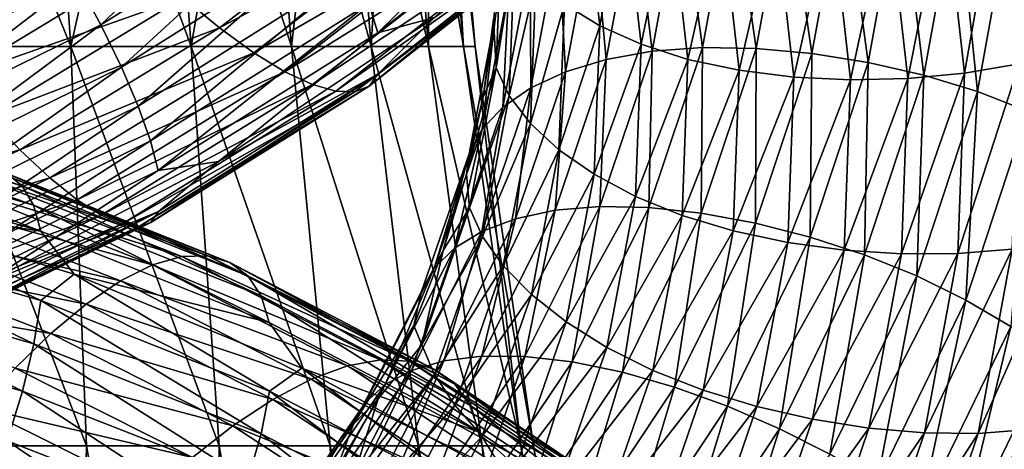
# Model space of a CAD drawing. Header units: metres. Extents: x -44 to 117, y -432 to 89.
# Tile 989 of 1056: x 10.06 to 17.15, y -33.78 to -30.69. Entities that reach past the tile are written whole.
import ezdxf

# ---------------------------------------------------------------- set-up
doc = ezdxf.new("R2010")
doc.units = ezdxf.units.M
doc.layers.add('solid_125568', color=7, linetype='CONTINUOUS')

msp = doc.modelspace()

# ---------------------------------------------------------------- linework, layer by layer
at = {"layer": 'solid_125568'}
for points in [[(9.252204, -27.980171, 348.252197), (9.431687, -30.880465, 348.431702), (10.428396, -30.880465, 347.316376)], [(10.229946, -27.980171, 347.158112), (9.252204, -27.980171, 348.252197), (10.428396, -30.880465, 347.316376)], [(9.252204, -27.980171, 329.747803), (10.229946, -27.980171, 330.841888), (9.431687, -30.880465, 329.568298)], [(10.229946, -27.980171, 330.841888), (10.428396, -30.880465, 330.683624), (9.431687, -30.880465, 329.568298)], [(10.229946, -27.980171, 347.158112), (10.428396, -30.880465, 347.316376), (11.293962, -30.880465, 346.096466)], [(11.079041, -27.980171, 345.961426), (10.229946, -27.980171, 347.158112), (11.293962, -30.880465, 346.096466)], [(10.229946, -27.980171, 330.841888), (11.079041, -27.980171, 332.038574), (10.428396, -30.880465, 330.683624)], [(11.079041, -27.980171, 332.038574), (11.293962, -30.880465, 331.903534), (10.428396, -30.880465, 330.683624)], [(11.079041, -27.980171, 345.961426), (11.293962, -30.880465, 346.096466), (12.017501, -30.880465, 344.787323)], [(11.78881, -27.980171, 344.677185), (11.079041, -27.980171, 345.961426), (12.017501, -30.880465, 344.787323)], [(11.079041, -27.980171, 332.038574), (11.78881, -27.980171, 333.322815), (11.293962, -30.880465, 331.903534)], [(11.78881, -27.980171, 333.322815), (12.017501, -30.880465, 333.212677), (11.293962, -30.880465, 331.903534)], [(11.78881, -27.980171, 344.677185), (12.017501, -30.880465, 344.787323), (12.589912, -30.880465, 343.405396)], [(12.350328, -27.980171, 343.321564), (11.78881, -27.980171, 344.677185), (12.589912, -30.880465, 343.405396)], [(11.78881, -27.980171, 333.322815), (12.350328, -27.980171, 334.678436), (12.017501, -30.880465, 333.212677)], [(12.350328, -27.980171, 334.678436), (12.589912, -30.880465, 334.594604), (12.017501, -30.880465, 333.212677)], [(12.350328, -27.980171, 343.321564), (12.589912, -30.880465, 343.405396), (13.003998, -30.880465, 341.968079)], [(12.756534, -27.980171, 341.911591), (12.350328, -27.980171, 343.321564), (13.003998, -30.880465, 341.968079)], [(12.350328, -27.980171, 334.678436), (12.756534, -27.980171, 336.088409), (12.589912, -30.880465, 334.594604)], [(12.756534, -27.980171, 336.088409), (13.003998, -30.880465, 336.031921), (12.589912, -30.880465, 334.594604)], [(12.756534, -27.980171, 341.911591), (13.003998, -30.880465, 341.968079), (13.254551, -30.880465, 340.493439)], [(13.002319, -27.980171, 340.464996), (12.756534, -27.980171, 341.911591), (13.254551, -30.880465, 340.493439)], [(12.756534, -27.980171, 336.088409), (13.002319, -27.980171, 337.535004), (13.003998, -30.880465, 336.031921)], [(13.002319, -27.980171, 340.464996), (13.254551, -30.880465, 340.493439), (13.33842, -30.880465, 339)], [(13.002319, -27.980171, 340.464996), (13.33842, -30.880465, 339), (13.084592, -27.980171, 339)], [(13.002319, -27.980171, 337.535004), (13.084592, -27.980171, 339), (13.254551, -30.880465, 337.506561)], [(13.002319, -27.980171, 337.535004), (13.254551, -30.880465, 337.506561), (13.003998, -30.880465, 336.031921)], [(13.254551, -30.880465, 337.506561), (13.084592, -27.980171, 339), (13.33842, -30.880465, 339)], [(10.470479, -30.405468, 827.681458), (11.966011, -29.467903, 828.499512), (10.644392, -30.725624, 827.789856)], [(11.966011, -29.467903, 828.499512), (12.164701, -29.771, 828.617371), (10.644392, -30.725624, 827.789856)], [(12.573796, -30.571762, 829.223328), (14.001891, -29.442577, 830.146484), (12.637057, -30.782013, 829.493958)], [(14.001891, -29.442577, 830.146484), (14.072359, -29.64801, 830.422119), (12.637057, -30.782013, 829.493958)], [(17.47209, -29.550735, 860.416382), (17.106386, -29.680304, 860.523254), (17.254726, -31.005602, 859.202515)], [(12.637057, -30.782013, 829.493958), (14.072359, -29.64801, 830.422119), (13.046114, -30.671803, 830.024536)], [(14.236388, -30.731274, 858.638733), (14.11396, -29.669369, 859.777649), (13.981961, -30.575823, 858.390076)], [(14.409268, -29.778278, 860.014099), (14.11396, -29.669369, 859.777649), (14.236388, -30.731274, 858.638733)], [(15.190616, -29.715054, 854.123047), (15.582625, -29.684992, 854.017456), (15.360858, -30.894777, 852.835571)], [(15.360858, -30.894777, 852.835571), (15.582625, -29.684992, 854.017456), (15.76159, -30.930841, 852.75116)], [(15.582625, -29.684992, 854.017456), (15.989151, -29.684156, 853.955566), (15.76159, -30.930841, 852.75116)], [(15.76159, -30.930841, 852.75116), (15.989151, -29.684156, 853.955566), (16.167143, -30.995554, 852.710205)], [(15.989151, -29.684156, 853.955566), (16.40056, -29.71184, 853.937744), (16.167143, -30.995554, 852.710205)], [(17.106386, -29.680304, 860.523254), (16.716658, -29.783073, 860.583618), (16.86162, -31.072937, 859.285461)], [(17.254726, -31.005602, 859.202515), (17.106386, -29.680304, 860.523254), (16.86162, -31.072937, 859.285461)], [(10.05838, -29.740416, 827.61969), (10.274029, -30.074888, 827.623657), (8.690186, -30.848576, 826.88855)], [(11.499308, -30.746525, 832.29248), (12.805578, -29.740517, 833.179688), (11.237171, -30.529043, 832.513428)], [(13.079446, -29.894396, 832.934448), (12.805578, -29.740517, 833.179688), (11.499308, -30.746525, 832.29248)], [(14.822755, -29.77503, 854.271912), (15.190616, -29.715054, 854.123047), (14.974435, -30.888958, 852.962585)], [(14.974435, -30.888958, 852.962585), (15.190616, -29.715054, 854.123047), (15.360858, -30.894777, 852.835571)], [(16.167143, -30.995554, 852.710205), (16.40056, -29.71184, 853.937744), (16.568027, -31.087324, 852.713745)], [(16.40056, -29.71184, 853.937744), (16.807224, -29.767345, 853.964417), (16.568027, -31.087324, 852.713745)], [(10.644392, -30.725624, 827.789856), (12.164701, -29.771, 828.617371), (10.792912, -31.028969, 827.944458)], [(12.164701, -29.771, 828.617371), (12.334388, -30.060104, 828.780396), (10.792912, -31.028969, 827.944458)], [(14.534234, -30.865154, 858.856262), (14.409268, -29.778278, 860.014099), (14.236388, -30.731274, 858.638733)], [(14.742834, -29.857826, 860.215271), (14.409268, -29.778278, 860.014099), (14.534234, -30.865154, 858.856262)], [(14.487846, -29.864847, 854.462585), (14.822755, -29.77503, 854.271912), (14.611814, -30.914965, 853.131348)], [(14.611814, -30.914965, 853.131348), (14.822755, -29.77503, 854.271912), (14.974435, -30.888958, 852.962585)], [(16.716658, -29.783073, 860.583618), (16.312487, -29.858007, 860.598206), (16.453932, -31.111517, 859.323853)], [(16.86162, -31.072937, 859.285461), (16.716658, -29.783073, 860.583618), (16.453932, -31.111517, 859.323853)], [(16.568027, -31.087324, 852.713745), (16.807224, -29.767345, 853.964417), (16.954737, -31.204613, 852.762512)], [(16.807224, -29.767345, 853.964417), (17.199505, -29.850025, 854.03595), (16.954737, -31.204613, 852.762512)], [(11.745266, -30.926115, 832.036011), (13.079446, -29.894396, 832.934448), (11.499308, -30.746525, 832.29248)], [(13.328768, -30.007135, 832.656494), (13.079446, -29.894396, 832.934448), (11.745266, -30.926115, 832.036011)], [(14.191483, -29.981527, 854.689514), (14.487846, -29.864847, 854.462585), (14.281674, -30.973537, 853.339783)], [(14.281674, -30.973537, 853.339783), (14.487846, -29.864847, 854.462585), (14.611814, -30.914965, 853.131348)], [(14.870666, -30.973297, 859.036499), (14.742834, -29.857826, 860.215271), (14.534234, -30.865154, 858.856262)], [(15.109047, -29.905018, 860.375549), (14.742834, -29.857826, 860.215271), (14.870666, -30.973297, 859.036499)], [(15.240036, -31.052237, 859.174133), (15.109047, -29.905018, 860.375549), (14.870666, -30.973297, 859.036499)], [(15.499109, -29.920067, 860.493347), (15.109047, -29.905018, 860.375549), (15.240036, -31.052237, 859.174133)], [(15.903446, -29.904036, 860.567871), (15.499109, -29.920067, 860.493347), (15.633479, -31.101427, 859.268005)], [(16.041332, -31.121101, 859.317993), (15.903446, -29.904036, 860.567871), (15.633479, -31.101427, 859.268005)], [(16.312487, -29.858007, 860.598206), (15.903446, -29.904036, 860.567871), (16.041332, -31.121101, 859.317993)], [(16.453932, -31.111517, 859.323853), (16.312487, -29.858007, 860.598206), (16.041332, -31.121101, 859.317993)], [(16.954737, -31.204613, 852.762512), (17.199505, -29.850025, 854.03595), (17.317772, -31.345877, 852.857422)], [(14.073064, -29.948809, 831.032043), (14.003231, -30.04245, 831.362915), (12.574965, -31.165249, 830.431946)], [(12.637673, -31.079676, 830.100098), (14.073064, -29.948809, 831.032043), (12.574965, -31.165249, 830.431946)], [(12.637673, -31.079676, 830.100098), (13.046114, -30.671803, 830.024536), (14.073064, -29.948809, 831.032043)], [(15.633479, -31.101427, 859.268005), (15.499109, -29.920067, 860.493347), (15.240036, -31.052237, 859.174133)], [(9.353976, -30.809546, 832.051147), (10.690241, -30.005501, 832.834534), (9.116138, -30.491644, 832.15625)], [(10.965318, -30.279949, 832.695251), (10.690241, -30.005501, 832.834534), (9.353976, -30.809546, 832.051147)], [(11.969182, -31.062588, 831.74823), (13.328768, -30.007135, 832.656494), (11.745266, -30.926115, 832.036011)], [(13.549408, -30.078035, 832.352783), (13.328768, -30.007135, 832.656494), (11.969182, -31.062588, 831.74823)], [(14.003231, -30.04245, 831.362915), (13.890263, -30.095396, 831.698364), (12.473499, -31.206245, 830.770386)], [(12.574965, -31.165249, 830.431946), (14.003231, -30.04245, 831.362915), (12.473499, -31.206245, 830.770386)], [(13.488821, -31.03442, 856.432434), (13.52752, -30.021194, 857.521362), (13.471687, -30.686941, 856.287354)], [(13.622696, -30.216681, 857.825073), (13.52752, -30.021194, 857.521362), (13.488821, -31.03442, 856.432434)], [(13.938482, -30.121399, 854.946045), (14.191483, -29.981527, 854.689514), (13.989529, -31.062231, 853.582153)], [(13.989529, -31.062231, 853.582153), (14.191483, -29.981527, 854.689514), (14.281674, -30.973537, 853.339783)], [(8.690186, -30.848576, 826.88855), (10.274029, -30.074888, 827.623657), (8.856423, -31.196095, 826.937683)], [(10.274029, -30.074888, 827.623657), (10.470479, -30.405468, 827.681458), (8.856423, -31.196095, 826.937683)], [(10.792912, -31.028969, 827.944458), (12.334388, -30.060104, 828.780396), (10.9132, -31.309099, 828.140686)], [(12.334388, -30.060104, 828.780396), (12.471829, -30.329075, 828.983948), (10.9132, -31.309099, 828.140686)], [(12.167347, -31.154837, 831.436218), (13.549408, -30.078035, 832.352783), (11.969182, -31.062588, 831.74823)], [(13.73778, -30.107359, 832.030884), (13.549408, -30.078035, 832.352783), (12.167347, -31.154837, 831.436218)], [(12.336539, -31.202749, 831.107727), (13.73778, -30.107359, 832.030884), (12.167347, -31.154837, 831.436218)], [(13.890263, -30.095396, 831.698364), (13.73778, -30.107359, 832.030884), (12.336539, -31.202749, 831.107727)], [(12.473499, -31.206245, 830.770386), (13.890263, -30.095396, 831.698364), (12.336539, -31.202749, 831.107727)], [(13.733664, -30.280787, 855.225647), (13.938482, -30.121399, 854.946045), (13.740128, -31.177834, 853.851563)], [(13.740128, -31.177834, 853.851563), (13.938482, -30.121399, 854.946045), (13.989529, -31.062231, 853.582153)], [(13.583737, -31.236422, 856.72876), (13.622696, -30.216681, 857.825073), (13.488821, -31.03442, 856.432434)], [(13.775787, -30.402925, 858.11676), (13.622696, -30.216681, 857.825073), (13.583737, -31.236422, 856.72876)], [(9.594689, -31.10885, 831.900024), (10.965318, -30.279949, 832.695251), (9.353976, -30.809546, 832.051147)], [(11.237171, -30.529043, 832.513428), (10.965318, -30.279949, 832.695251), (9.594689, -31.10885, 831.900024)], [(10.9132, -31.309099, 828.140686), (12.471829, -30.329075, 828.983948), (11.002424, -31.559612, 828.374146)], [(12.471829, -30.329075, 828.983948), (12.573796, -30.571762, 829.223328), (11.002424, -31.559612, 828.374146)], [(13.538224, -31.317127, 854.141113), (13.733664, -30.280787, 855.225647), (13.740128, -31.177834, 853.851563)], [(13.581845, -30.456017, 855.521667), (13.733664, -30.280787, 855.225647), (13.538224, -31.317127, 854.141113)], [(13.736397, -31.434437, 857.009766), (13.775787, -30.402925, 858.11676), (13.583737, -31.236422, 856.72876)], [(13.981961, -30.575823, 858.390076), (13.775787, -30.402925, 858.11676), (13.736397, -31.434437, 857.009766)], [(8.856423, -31.196095, 826.937683), (10.470479, -30.405468, 827.681458), (9.003592, -31.530968, 827.038086)], [(10.470479, -30.405468, 827.681458), (10.644392, -30.725624, 827.789856), (9.003592, -31.530968, 827.038086)], [(13.38857, -31.476898, 854.444031), (13.581845, -30.456017, 855.521667), (13.538224, -31.317127, 854.141113)], [(13.487845, -30.643414, 855.827576), (13.581845, -30.456017, 855.521667), (13.38857, -31.476898, 854.444031)], [(9.832596, -31.382725, 831.706665), (11.237171, -30.529043, 832.513428), (9.594689, -31.10885, 831.900024)], [(11.499308, -30.746525, 832.29248), (11.237171, -30.529043, 832.513428), (9.832596, -31.382725, 831.706665)], [(11.002424, -31.559612, 828.374146), (12.573796, -30.571762, 829.223328), (11.057757, -31.774097, 828.64032)], [(12.573796, -30.571762, 829.223328), (12.637057, -30.782013, 829.493958), (11.057757, -31.774097, 828.64032)], [(13.941978, -31.623955, 857.269409), (13.981961, -30.575823, 858.390076), (13.736397, -31.434437, 857.009766)], [(14.236388, -30.731274, 858.638733), (13.981961, -30.575823, 858.390076), (13.941978, -31.623955, 857.269409)], [(12.637057, -30.782013, 829.493958), (13.046114, -30.671803, 830.024536), (11.491184, -31.707508, 829.144043)], [(12.637673, -31.079676, 830.100098), (11.491184, -31.707508, 829.144043), (13.046114, -30.671803, 830.024536)], [(13.295916, -31.653933, 854.753418), (13.487845, -30.643414, 855.827576), (13.38857, -31.476898, 854.444031)], [(13.397031, -31.244362, 855.69165), (13.487845, -30.643414, 855.827576), (13.295916, -31.653933, 854.753418)], [(13.397031, -31.244362, 855.69165), (13.471687, -30.686941, 856.287354), (13.487845, -30.643414, 855.827576)], [(13.488821, -31.03442, 856.432434), (13.471687, -30.686941, 856.287354), (13.397031, -31.244362, 855.69165)], [(9.003592, -31.530968, 827.038086), (10.644392, -30.725624, 827.789856), (9.129266, -31.846581, 827.185486)], [(10.644392, -30.725624, 827.789856), (10.792912, -31.028969, 827.944458), (9.129266, -31.846581, 827.185486)], [(10.062001, -31.624332, 831.474854), (11.499308, -30.746525, 832.29248), (9.832596, -31.382725, 831.706665)], [(11.745266, -30.926115, 832.036011), (11.499308, -30.746525, 832.29248), (10.062001, -31.624332, 831.474854)], [(14.195662, -31.80047, 857.501587), (14.236388, -30.731274, 858.638733), (13.941978, -31.623955, 857.269409)], [(14.534234, -30.865154, 858.856262), (14.236388, -30.731274, 858.638733), (14.195662, -31.80047, 857.501587)], [(11.057757, -31.774097, 828.64032), (12.637057, -30.782013, 829.493958), (11.491184, -31.707508, 829.144043)], [(9.431687, -30.880465, 348.431702), (9.442419, -33.755337, 349.008392), (10.540475, -33.755337, 347.844513)], [(10.428396, -30.880465, 347.316376), (9.431687, -30.880465, 348.431702), (10.540475, -33.755337, 347.844513)], [(10.540475, -33.755337, 330.155487), (9.431687, -30.880465, 329.568298), (10.428396, -30.880465, 330.683624)], [(10.540475, -33.755337, 330.155487), (9.442419, -33.755337, 328.991608), (9.431687, -30.880465, 329.568298)], [(10.428396, -30.880465, 347.316376), (10.540475, -33.755337, 347.844513), (11.495989, -33.755337, 346.561035)], [(11.293962, -30.880465, 346.096466), (10.428396, -30.880465, 347.316376), (11.495989, -33.755337, 346.561035)], [(11.495989, -33.755337, 331.438965), (10.428396, -30.880465, 330.683624), (11.293962, -30.880465, 331.903534)], [(11.495989, -33.755337, 331.438965), (10.540475, -33.755337, 330.155487), (10.428396, -30.880465, 330.683624)], [(11.293962, -30.880465, 346.096466), (11.495989, -33.755337, 346.561035), (12.296039, -33.755337, 345.175293)], [(12.017501, -30.880465, 344.787323), (11.293962, -30.880465, 346.096466), (12.296039, -33.755337, 345.175293)], [(12.296039, -33.755337, 332.824707), (11.293962, -30.880465, 331.903534), (12.017501, -30.880465, 333.212677)], [(12.296039, -33.755337, 332.824707), (11.495989, -33.755337, 331.438965), (11.293962, -30.880465, 331.903534)], [(12.017501, -30.880465, 344.787323), (12.296039, -33.755337, 345.175293), (12.929806, -33.755337, 343.706055)], [(12.589912, -30.880465, 343.405396), (12.017501, -30.880465, 344.787323), (12.929806, -33.755337, 343.706055)], [(12.929806, -33.755337, 334.293945), (12.017501, -30.880465, 333.212677), (12.589912, -30.880465, 334.594604)], [(12.929806, -33.755337, 334.293945), (12.296039, -33.755337, 332.824707), (12.017501, -30.880465, 333.212677)], [(12.589912, -30.880465, 343.405396), (12.929806, -33.755337, 343.706055), (13.388721, -33.755337, 342.173187)], [(13.003998, -30.880465, 341.968079), (12.589912, -30.880465, 343.405396), (13.388721, -33.755337, 342.173187)], [(13.388721, -33.755337, 335.826813), (12.589912, -30.880465, 334.594604), (13.003998, -30.880465, 336.031921)], [(13.388721, -33.755337, 335.826813), (12.929806, -33.755337, 334.293945), (12.589912, -30.880465, 334.594604)], [(13.003998, -30.880465, 341.968079), (13.388721, -33.755337, 342.173187), (13.666574, -33.755337, 340.597382)], [(13.254551, -30.880465, 340.493439), (13.003998, -30.880465, 341.968079), (13.666574, -33.755337, 340.597382)], [(13.666574, -33.755337, 337.402618), (13.003998, -30.880465, 336.031921), (13.254551, -30.880465, 337.506561)], [(13.666574, -33.755337, 337.402618), (13.388721, -33.755337, 335.826813), (13.003998, -30.880465, 336.031921)], [(13.254551, -30.880465, 340.493439), (13.666574, -33.755337, 340.597382), (13.759612, -33.755337, 339)], [(13.33842, -30.880465, 339), (13.254551, -30.880465, 340.493439), (13.759612, -33.755337, 339)], [(13.666574, -33.755337, 337.402618), (13.254551, -30.880465, 337.506561), (13.33842, -30.880465, 339)], [(13.666574, -33.755337, 337.402618), (13.33842, -30.880465, 339), (13.759612, -33.755337, 339)], [(14.49263, -31.959465, 857.700317), (14.534234, -30.865154, 858.856262), (14.195662, -31.80047, 857.501587)], [(14.870666, -30.973297, 859.036499), (14.534234, -30.865154, 858.856262), (14.49263, -31.959465, 857.700317)], [(14.58869, -32.03928, 851.82373), (14.974435, -30.888958, 852.962585), (14.96515, -32.080345, 851.675842)], [(14.611814, -30.914965, 853.131348), (14.974435, -30.888958, 852.962585), (14.58869, -32.03928, 851.82373)], [(14.974435, -30.888958, 852.962585), (15.360858, -30.894777, 852.835571), (14.96515, -32.080345, 851.675842)], [(14.96515, -32.080345, 851.675842), (15.360858, -30.894777, 852.835571), (15.355552, -32.152657, 851.569458)], [(15.360858, -30.894777, 852.835571), (15.76159, -30.930841, 852.75116), (15.355552, -32.152657, 851.569458)], [(10.277248, -31.826824, 831.208496), (11.745266, -30.926115, 832.036011), (10.062001, -31.624332, 831.474854)], [(11.969182, -31.062588, 831.74823), (11.745266, -30.926115, 832.036011), (10.277248, -31.826824, 831.208496)], [(14.235417, -32.031918, 852.01178), (14.611814, -30.914965, 853.131348), (14.58869, -32.03928, 851.82373)], [(14.281674, -30.973537, 853.339783), (14.611814, -30.914965, 853.131348), (14.235417, -32.031918, 852.01178)], [(15.355552, -32.152657, 851.569458), (15.76159, -30.930841, 852.75116), (15.750656, -32.253742, 851.505981)], [(15.76159, -30.930841, 852.75116), (16.167143, -30.995554, 852.710205), (15.750656, -32.253742, 851.505981)], [(9.129266, -31.846581, 827.185486), (10.792912, -31.028969, 827.944458), (9.231038, -32.136311, 827.375488)], [(10.792912, -31.028969, 827.944458), (10.9132, -31.309099, 828.140686), (9.231038, -32.136311, 827.375488)], [(13.488821, -31.03442, 856.432434), (13.397031, -31.244362, 855.69165), (13.275708, -31.799768, 855.09845)], [(13.296908, -32.040836, 855.354126), (13.488821, -31.03442, 856.432434), (13.275708, -31.799768, 855.09845)], [(13.583737, -31.236422, 856.72876), (13.488821, -31.03442, 856.432434), (13.296908, -32.040836, 855.354126)], [(13.913785, -32.059799, 852.237549), (14.281674, -30.973537, 853.339783), (14.235417, -32.031918, 852.01178)], [(13.989529, -31.062231, 853.582153), (14.281674, -30.973537, 853.339783), (13.913785, -32.059799, 852.237549)], [(14.828072, -32.096363, 857.859619), (14.870666, -30.973297, 859.036499), (14.49263, -31.959465, 857.700317)], [(15.240036, -31.052237, 859.174133), (14.870666, -30.973297, 859.036499), (14.828072, -32.096363, 857.859619)], [(15.750656, -32.253742, 851.505981), (16.167143, -30.995554, 852.710205), (16.14122, -32.381134, 851.486877)], [(16.167143, -30.995554, 852.710205), (16.568027, -31.087324, 852.713745), (16.14122, -32.381134, 851.486877)], [(17.254726, -31.005602, 859.202515), (16.86162, -31.072937, 859.285461), (16.813335, -32.371346, 857.989502)], [(17.20532, -32.339626, 857.884094), (17.254726, -31.005602, 859.202515), (16.813335, -32.371346, 857.989502)], [(10.473208, -31.984449, 830.912109), (11.969182, -31.062588, 831.74823), (10.277248, -31.826824, 831.208496)], [(12.167347, -31.154837, 831.436218), (11.969182, -31.062588, 831.74823), (10.473208, -31.984449, 830.912109)], [(12.637673, -31.079676, 830.100098), (12.574965, -31.165249, 830.431946), (11.003407, -32.147209, 829.575989)], [(11.058279, -32.068867, 829.243164), (12.637673, -31.079676, 830.100098), (11.003407, -32.147209, 829.575989)], [(11.058279, -32.068867, 829.243164), (11.491184, -31.707508, 829.144043), (12.637673, -31.079676, 830.100098)], [(13.629166, -32.121002, 852.494995), (13.989529, -31.062231, 853.582153), (13.913785, -32.059799, 852.237549)], [(13.740128, -31.177834, 853.851563), (13.989529, -31.062231, 853.582153), (13.629166, -32.121002, 852.494995)], [(15.196367, -32.207226, 857.974609), (15.240036, -31.052237, 859.174133), (14.828072, -32.096363, 857.859619)], [(15.633479, -31.101427, 859.268005), (15.240036, -31.052237, 859.174133), (15.196367, -32.207226, 857.974609)], [(15.588681, -32.290745, 858.044617), (15.633479, -31.101427, 859.268005), (15.196367, -32.207226, 857.974609)], [(16.041332, -31.121101, 859.317993), (15.633479, -31.101427, 859.268005), (15.588681, -32.290745, 858.044617)], [(16.453932, -31.111517, 859.323853), (16.041332, -31.121101, 859.317993), (15.995375, -32.346321, 858.07019)], [(16.406807, -32.373379, 858.051697), (16.453932, -31.111517, 859.323853), (15.995375, -32.346321, 858.07019)], [(16.14122, -32.381134, 851.486877), (16.568027, -31.087324, 852.713745), (16.517982, -32.532425, 851.513428)], [(16.86162, -31.072937, 859.285461), (16.453932, -31.111517, 859.323853), (16.406807, -32.373379, 858.051697)], [(16.813335, -32.371346, 857.989502), (16.86162, -31.072937, 859.285461), (16.406807, -32.373379, 858.051697)], [(16.568027, -31.087324, 852.713745), (16.954737, -31.204613, 852.762512), (16.517982, -32.532425, 851.513428)], [(10.646641, -32.09573, 830.592896), (12.167347, -31.154837, 831.436218), (10.473208, -31.984449, 830.912109)], [(12.336539, -31.202749, 831.107727), (12.167347, -31.154837, 831.436218), (10.646641, -32.09573, 830.592896)], [(12.574965, -31.165249, 830.431946), (12.473499, -31.206245, 830.770386), (10.914602, -32.177525, 829.916992)], [(11.003407, -32.147209, 829.575989), (12.574965, -31.165249, 830.431946), (10.914602, -32.177525, 829.916992)], [(13.38619, -32.212765, 852.776855), (13.740128, -31.177834, 853.851563), (13.629166, -32.121002, 852.494995)], [(13.538224, -31.317127, 854.141113), (13.740128, -31.177834, 853.851563), (13.38619, -32.212765, 852.776855)], [(15.995375, -32.346321, 858.07019), (16.041332, -31.121101, 859.317993), (15.588681, -32.290745, 858.044617)], [(10.794725, -32.160229, 830.258606), (12.336539, -31.202749, 831.107727), (10.646641, -32.09573, 830.592896)], [(12.473499, -31.206245, 830.770386), (12.336539, -31.202749, 831.107727), (10.794725, -32.160229, 830.258606)], [(10.914602, -32.177525, 829.916992), (12.473499, -31.206245, 830.770386), (10.794725, -32.160229, 830.258606)], [(13.275708, -31.799768, 855.09845), (13.397031, -31.244362, 855.69165), (13.295916, -31.653933, 854.753418)], [(13.390489, -32.249325, 855.643127), (13.583737, -31.236422, 856.72876), (13.296908, -32.040836, 855.354126)], [(13.736397, -31.434437, 857.009766), (13.583737, -31.236422, 856.72876), (13.390489, -32.249325, 855.643127)], [(16.517982, -32.532425, 851.513428), (16.954737, -31.204613, 852.762512), (16.871683, -32.705189, 851.587036)], [(16.954737, -31.204613, 852.762512), (17.317772, -31.345877, 852.857422), (16.871683, -32.705189, 851.587036)], [(8.248223, -31.294041, 886.506042), (8.340154, -31.376501, 886.893005), (10.077982, -31.883654, 885.963684)], [(9.966919, -31.794565, 885.584778), (8.248223, -31.294041, 886.506042), (10.077982, -31.883654, 885.963684)], [(9.231038, -32.136311, 827.375488), (10.9132, -31.309099, 828.140686), (9.306509, -32.393532, 827.603943)], [(10.9132, -31.309099, 828.140686), (11.002424, -31.559612, 828.374146), (9.306509, -32.393532, 827.603943)], [(13.189489, -32.332317, 853.076172), (13.538224, -31.317127, 854.141113), (13.38619, -32.212765, 852.776855)], [(13.38857, -31.476898, 854.444031), (13.538224, -31.317127, 854.141113), (13.189489, -32.332317, 853.076172)], [(10.062001, -31.624332, 831.474854), (9.832596, -31.382725, 831.706665), (8.316716, -32.099987, 830.972595)], [(8.340154, -31.376501, 886.893005), (8.408401, -31.511497, 887.268188), (10.160433, -32.023071, 886.332642)], [(10.077982, -31.883654, 885.963684), (8.340154, -31.376501, 886.893005), (10.160433, -32.023071, 886.332642)], [(16.871683, -32.705189, 851.587036), (17.317772, -31.345877, 852.857422), (17.193827, -32.896584, 851.707947)], [(13.54098, -32.459045, 855.913513), (13.736397, -31.434437, 857.009766), (13.390489, -32.249325, 855.643127)], [(13.941978, -31.623955, 857.269409), (13.736397, -31.434437, 857.009766), (13.54098, -32.459045, 855.913513)], [(8.408401, -31.511497, 887.268188), (8.450801, -31.697041, 887.622437), (10.211658, -32.210678, 886.682678)], [(10.160433, -32.023071, 886.332642), (8.408401, -31.511497, 887.268188), (10.211658, -32.210678, 886.682678)], [(13.043694, -32.476906, 853.385742), (13.38857, -31.476898, 854.444031), (13.189489, -32.332317, 853.076172)], [(13.295916, -31.653933, 854.753418), (13.38857, -31.476898, 854.444031), (13.043694, -32.476906, 853.385742)], [(9.306509, -32.393532, 827.603943), (11.002424, -31.559612, 828.374146), (9.353287, -32.611614, 827.866394)], [(11.002424, -31.559612, 828.374146), (11.057757, -31.774097, 828.64032), (9.353287, -32.611614, 827.866394)], [(8.510795, -32.362488, 830.731567), (10.062001, -31.624332, 831.474854), (8.316716, -32.099987, 830.972595)], [(10.277248, -31.826824, 831.208496), (10.062001, -31.624332, 831.474854), (8.510795, -32.362488, 830.731567)], [(12.953433, -32.643761, 853.698547), (13.295916, -31.653933, 854.753418), (13.043694, -32.476906, 853.385742)], [(13.108352, -32.348965, 854.511047), (13.295916, -31.653933, 854.753418), (12.953433, -32.643761, 853.698547)], [(13.108352, -32.348965, 854.511047), (13.275708, -31.799768, 855.09845), (13.295916, -31.653933, 854.753418)], [(13.743633, -32.665089, 856.159668), (13.941978, -31.623955, 857.269409), (13.54098, -32.459045, 855.913513)], [(14.195662, -31.80047, 857.501587), (13.941978, -31.623955, 857.269409), (13.743633, -32.665089, 856.159668)], [(10.211658, -32.210678, 886.682678), (8.450801, -31.697041, 887.622437), (8.693537, -31.983473, 887.829163)], [(11.057757, -31.774097, 828.64032), (11.491184, -31.707508, 829.144043), (9.797656, -32.593357, 828.340149)], [(11.058279, -32.068867, 829.243164), (9.797656, -32.593357, 828.340149), (11.491184, -31.707508, 829.144043)], [(9.353287, -32.611614, 827.866394), (11.057757, -31.774097, 828.64032), (9.797656, -32.593357, 828.340149)], [(9.488194, -31.850626, 884.479431), (9.669415, -31.775917, 884.833557), (11.227151, -32.392632, 883.82605)], [(9.669415, -31.775917, 884.833557), (9.829859, -31.75794, 885.205017), (11.413421, -32.387348, 884.184631)], [(11.227151, -32.392632, 883.82605), (9.669415, -31.775917, 884.833557), (11.413421, -32.387348, 884.184631)], [(9.829859, -31.75794, 885.205017), (9.966919, -31.794565, 885.584778), (11.572538, -32.434399, 884.55304)], [(11.413421, -32.387348, 884.184631), (9.829859, -31.75794, 885.205017), (11.572538, -32.434399, 884.55304)], [(9.966919, -31.794565, 885.584778), (10.077982, -31.883654, 885.963684), (11.701472, -32.531479, 884.922424)], [(11.572538, -32.434399, 884.55304), (9.966919, -31.794565, 885.584778), (11.701472, -32.531479, 884.922424)], [(13.296908, -32.040836, 855.354126), (13.275708, -31.799768, 855.09845), (13.108352, -32.348965, 854.511047)], [(13.993693, -32.862553, 856.375671), (14.195662, -31.80047, 857.501587), (13.743633, -32.665089, 856.159668)], [(14.49263, -31.959465, 857.700317), (14.195662, -31.80047, 857.501587), (13.993693, -32.862553, 856.375671)], [(8.692895, -32.584827, 830.456848), (10.277248, -31.826824, 831.208496), (8.510795, -32.362488, 830.731567)], [(10.473208, -31.984449, 830.912109), (10.277248, -31.826824, 831.208496), (8.692895, -32.584827, 830.456848)], [(9.28924, -31.98275, 884.151001), (9.488194, -31.850626, 884.479431), (11.016757, -32.452572, 883.486267)], [(11.016757, -32.452572, 883.486267), (9.488194, -31.850626, 884.479431), (11.227151, -32.392632, 883.82605)], [(10.077982, -31.883654, 885.963684), (10.160433, -32.023071, 886.332642), (11.797191, -32.676266, 885.284058)], [(11.701472, -32.531479, 884.922424), (10.077982, -31.883654, 885.963684), (11.797191, -32.676266, 885.284058)], [(14.286411, -33.046509, 856.555847), (14.49263, -31.959465, 857.700317), (13.993693, -32.862553, 856.375671)], [(14.828072, -32.096363, 857.859619), (14.49263, -31.959465, 857.700317), (14.286411, -33.046509, 856.555847)], [(10.212263, -32.709713, 887.278015), (8.693537, -31.983473, 887.829163), (8.451329, -32.199257, 888.219482)], [(8.85868, -32.760788, 830.153137), (10.473208, -31.984449, 830.912109), (8.692895, -32.584827, 830.456848)], [(10.211658, -32.210678, 886.682678), (8.693537, -31.983473, 887.829163), (10.451764, -32.518063, 886.867737)], [(10.212263, -32.709713, 887.278015), (10.451764, -32.518063, 886.867737), (8.693537, -31.983473, 887.829163)], [(10.646641, -32.09573, 830.592896), (10.473208, -31.984449, 830.912109), (8.85868, -32.760788, 830.153137)], [(9.077324, -32.167191, 883.853882), (9.28924, -31.98275, 884.151001), (10.785768, -32.568069, 883.173279)], [(10.785768, -32.568069, 883.173279), (9.28924, -31.98275, 884.151001), (11.016757, -32.452572, 883.486267)], [(10.160433, -32.023071, 886.332642), (10.211658, -32.210678, 886.682678), (11.856663, -32.866447, 885.629028)], [(11.797191, -32.676266, 885.284058), (10.160433, -32.023071, 886.332642), (11.856663, -32.866447, 885.629028)], [(13.696547, -33.110611, 850.922668), (14.235417, -32.031918, 852.01178), (14.03644, -33.150356, 850.716003)], [(13.913785, -32.059799, 852.237549), (14.235417, -32.031918, 852.01178), (13.696547, -33.110611, 850.922668)], [(14.235417, -32.031918, 852.01178), (14.58869, -32.03928, 851.82373), (14.03644, -33.150356, 850.716003)], [(9.005417, -32.888584, 829.827698), (10.646641, -32.09573, 830.592896), (8.85868, -32.760788, 830.153137)], [(10.794725, -32.160229, 830.258606), (10.646641, -32.09573, 830.592896), (9.005417, -32.888584, 829.827698)], [(11.058279, -32.068867, 829.243164), (11.003407, -32.147209, 829.575989), (9.307296, -32.975773, 828.799988)], [(9.353707, -32.903748, 828.466431), (11.058279, -32.068867, 829.243164), (9.307296, -32.975773, 828.799988)], [(9.353707, -32.903748, 828.466431), (9.797656, -32.593357, 828.340149), (11.058279, -32.068867, 829.243164)], [(12.954432, -33.026642, 854.295166), (13.296908, -32.040836, 855.354126), (13.108352, -32.348965, 854.511047)], [(13.390489, -32.249325, 855.643127), (13.296908, -32.040836, 855.354126), (12.954432, -33.026642, 854.295166)], [(13.387094, -33.108711, 851.165161), (13.913785, -32.059799, 852.237549), (13.696547, -33.110611, 850.922668)], [(13.629166, -32.121002, 852.494995), (13.913785, -32.059799, 852.237549), (13.387094, -33.108711, 851.165161)], [(14.03644, -33.150356, 850.716003), (14.58869, -32.03928, 851.82373), (14.39864, -33.22562, 850.548035)], [(14.617052, -33.21199, 856.694519), (14.828072, -32.096363, 857.859619), (14.286411, -33.046509, 856.555847)], [(14.58869, -32.03928, 851.82373), (14.96515, -32.080345, 851.675842), (14.39864, -33.22562, 850.548035)], [(14.39864, -33.22562, 850.548035), (14.96515, -32.080345, 851.675842), (14.774255, -33.333103, 850.420532)], [(15.196367, -32.207226, 857.974609), (14.828072, -32.096363, 857.859619), (14.617052, -33.21199, 856.694519)], [(14.96515, -32.080345, 851.675842), (15.355552, -32.152657, 851.569458), (14.774255, -33.333103, 850.420532)], [(8.857651, -32.397411, 883.592896), (9.077324, -32.167191, 883.853882), (10.539725, -32.734459, 882.892395)], [(9.130718, -32.967484, 829.488464), (10.794725, -32.160229, 830.258606), (9.005417, -32.888584, 829.827698)], [(10.539725, -32.734459, 882.892395), (9.077324, -32.167191, 883.853882), (10.785768, -32.568069, 883.173279)], [(10.914602, -32.177525, 829.916992), (10.794725, -32.160229, 830.258606), (9.130718, -32.967484, 829.488464)], [(11.003407, -32.147209, 829.575989), (10.914602, -32.177525, 829.916992), (9.232156, -32.996784, 829.143311)], [(9.307296, -32.975773, 828.799988), (11.003407, -32.147209, 829.575989), (9.232156, -32.996784, 829.143311)], [(13.113251, -33.143234, 851.437012), (13.629166, -32.121002, 852.494995), (13.387094, -33.108711, 851.165161)], [(13.38619, -32.212765, 852.776855), (13.629166, -32.121002, 852.494995), (13.113251, -33.143234, 851.437012)], [(14.774255, -33.333103, 850.420532), (15.355552, -32.152657, 851.569458), (15.1544, -33.469482, 850.335449)], [(15.355552, -32.152657, 851.569458), (15.750656, -32.253742, 851.505981), (15.1544, -33.469482, 850.335449)], [(8.451329, -32.199257, 888.219482), (8.409458, -32.516544, 888.462891), (10.161636, -33.021637, 887.523865)], [(10.212263, -32.709713, 887.278015), (8.451329, -32.199257, 888.219482), (10.161636, -33.021637, 887.523865)], [(9.232156, -32.996784, 829.143311), (10.914602, -32.177525, 829.916992), (9.130718, -32.967484, 829.488464)], [(11.856663, -32.866447, 885.629028), (10.211658, -32.210678, 886.682678), (10.451764, -32.518063, 886.867737)], [(12.879474, -33.211857, 851.730896), (13.38619, -32.212765, 852.776855), (13.113251, -33.143234, 851.437012)], [(13.189489, -32.332317, 853.076172), (13.38619, -32.212765, 852.776855), (12.879474, -33.211857, 851.730896)], [(14.980087, -33.354588, 856.787109), (15.196367, -32.207226, 857.974609), (14.617052, -33.21199, 856.694519)], [(15.588681, -32.290745, 858.044617), (15.196367, -32.207226, 857.974609), (14.980087, -33.354588, 856.787109)], [(13.045615, -33.241505, 854.577026), (13.390489, -32.249325, 855.643127), (12.954432, -33.026642, 854.295166)], [(13.54098, -32.459045, 855.913513), (13.390489, -32.249325, 855.643127), (13.045615, -33.241505, 854.577026)], [(15.366816, -33.472229, 856.833618), (15.588681, -32.290745, 858.044617), (14.980087, -33.354588, 856.787109)], [(15.1544, -33.469482, 850.335449), (15.750656, -32.253742, 851.505981), (15.530188, -33.631447, 850.294556)], [(15.995375, -32.346321, 858.07019), (15.588681, -32.290745, 858.044617), (15.366816, -33.472229, 856.833618)], [(15.750656, -32.253742, 851.505981), (16.14122, -32.381134, 851.486877), (15.530188, -33.631447, 850.294556)], [(17.573128, -32.277607, 857.73584), (17.20532, -32.339626, 857.884094), (16.960485, -33.664948, 856.579285)], [(17.323051, -33.636581, 856.410706), (17.573128, -32.277607, 857.73584), (16.960485, -33.664948, 856.579285)], [(11.227151, -32.392632, 883.82605), (11.413421, -32.387348, 884.184631), (12.866867, -33.145432, 883.064026)], [(11.413421, -32.387348, 884.184631), (11.572538, -32.434399, 884.55304), (13.046228, -33.204548, 883.419556)], [(12.866867, -33.145432, 883.064026), (11.413421, -32.387348, 884.184631), (13.046228, -33.204548, 883.419556)], [(12.69022, -33.312252, 852.039551), (13.189489, -32.332317, 853.076172), (12.879474, -33.211857, 851.730896)], [(13.043694, -32.476906, 853.385742), (13.189489, -32.332317, 853.076172), (12.69022, -33.312252, 852.039551)], [(12.896105, -32.888077, 853.932739), (13.108352, -32.348965, 854.511047), (12.953433, -32.643761, 853.698547)], [(12.954432, -33.026642, 854.295166), (13.108352, -32.348965, 854.511047), (12.896105, -32.888077, 853.932739)], [(15.767731, -33.563492, 856.835083), (15.995375, -32.346321, 858.07019), (15.366816, -33.472229, 856.833618)], [(15.530188, -33.631447, 850.294556), (16.14122, -32.381134, 851.486877), (15.892702, -33.815731, 850.299744)], [(16.406807, -32.373379, 858.051697), (15.995375, -32.346321, 858.07019), (15.767731, -33.563492, 856.835083)], [(16.173321, -33.626972, 856.792542), (16.406807, -32.373379, 858.051697), (15.767731, -33.563492, 856.835083)], [(16.14122, -32.381134, 851.486877), (16.517982, -32.532425, 851.513428), (15.892702, -33.815731, 850.299744)], [(16.813335, -32.371346, 857.989502), (16.406807, -32.373379, 858.051697), (16.173321, -33.626972, 856.792542)], [(16.574076, -33.661263, 856.706909), (16.813335, -32.371346, 857.989502), (16.173321, -33.626972, 856.792542)], [(17.20532, -32.339626, 857.884094), (16.813335, -32.371346, 857.989502), (16.574076, -33.661263, 856.706909)], [(16.960485, -33.664948, 856.579285), (17.20532, -32.339626, 857.884094), (16.574076, -33.661263, 856.706909)], [(8.635428, -32.666878, 883.372986), (8.857651, -32.397411, 883.592896), (10.284673, -32.945671, 882.648071)], [(10.284673, -32.945671, 882.648071), (8.857651, -32.397411, 883.592896), (10.539725, -32.734459, 882.892395)], [(10.785768, -32.568069, 883.173279), (11.016757, -32.452572, 883.486267), (12.419725, -33.178982, 882.396729)], [(11.016757, -32.452572, 883.486267), (11.227151, -32.392632, 883.82605), (12.656896, -33.13607, 882.720215)], [(12.419725, -33.178982, 882.396729), (11.016757, -32.452572, 883.486267), (12.656896, -33.13607, 882.720215)], [(12.656896, -33.13607, 882.720215), (11.227151, -32.392632, 883.82605), (12.866867, -33.145432, 883.064026)], [(11.572538, -32.434399, 884.55304), (11.701472, -32.531479, 884.922424), (13.191565, -33.31089, 883.778137)], [(13.046228, -33.204548, 883.419556), (11.572538, -32.434399, 884.55304), (13.191565, -33.31089, 883.778137)], [(13.192237, -33.462727, 854.837097), (13.54098, -32.459045, 855.913513), (13.045615, -33.241505, 854.577026)], [(13.743633, -32.665089, 856.159668), (13.54098, -32.459045, 855.913513), (13.192237, -33.462727, 854.837097)], [(8.409458, -32.516544, 888.462891), (8.341696, -32.863167, 888.660095), (10.079738, -33.360699, 887.725525)], [(10.161636, -33.021637, 887.523865), (8.409458, -32.516544, 888.462891), (10.079738, -33.360699, 887.725525)], [(11.857337, -33.361923, 886.222229), (10.451764, -32.518063, 886.867737), (10.212263, -32.709713, 887.278015)], [(11.856663, -32.866447, 885.629028), (10.451764, -32.518063, 886.867737), (12.09061, -33.195126, 885.791931)], [(11.857337, -33.361923, 886.222229), (12.09061, -33.195126, 885.791931), (10.451764, -32.518063, 886.867737)], [(12.549947, -33.442101, 852.355591), (13.043694, -32.476906, 853.385742), (12.69022, -33.312252, 852.039551)], [(12.953433, -32.643761, 853.698547), (13.043694, -32.476906, 853.385742), (12.549947, -33.442101, 852.355591)], [(10.539725, -32.734459, 882.892395), (10.785768, -32.568069, 883.173279), (12.159334, -33.275333, 882.101318)], [(12.159334, -33.275333, 882.101318), (10.785768, -32.568069, 883.173279), (12.419725, -33.178982, 882.396729)], [(11.701472, -32.531479, 884.922424), (11.797191, -32.676266, 885.284058), (13.299459, -33.461941, 884.131348)], [(13.191565, -33.31089, 883.778137), (11.701472, -32.531479, 884.922424), (13.299459, -33.461941, 884.131348)], [(15.892702, -33.815731, 850.299744), (16.517982, -32.532425, 851.513428), (16.233032, -34.019062, 850.352905)], [(16.517982, -32.532425, 851.513428), (16.871683, -32.705189, 851.587036), (16.233032, -34.019062, 850.352905)], [(10.026653, -33.195644, 882.444885), (8.635428, -32.666878, 883.372986), (10.284673, -32.945671, 882.648071)], [(12.463111, -33.599072, 852.671692), (12.953433, -32.643761, 853.698547), (12.549947, -33.442101, 852.355591)], [(12.896105, -32.888077, 853.932739), (12.953433, -32.643761, 853.698547), (12.463111, -33.599072, 852.671692)], [(13.389666, -33.685005, 855.070007), (13.743633, -32.665089, 856.159668), (13.192237, -33.462727, 854.837097)], [(13.993693, -32.862553, 856.375671), (13.743633, -32.665089, 856.159668), (13.389666, -33.685005, 855.070007)], [(10.212263, -32.709713, 887.278015), (10.161636, -33.021637, 887.523865), (11.79853, -33.66758, 886.470764)], [(11.857337, -33.361923, 886.222229), (10.212263, -32.709713, 887.278015), (11.79853, -33.66758, 886.470764)], [(10.284673, -32.945671, 882.648071), (10.539725, -32.734459, 882.892395), (11.881971, -33.420948, 881.838806)], [(11.881971, -33.420948, 881.838806), (10.539725, -32.734459, 882.892395), (12.159334, -33.275333, 882.101318)], [(11.797191, -32.676266, 885.284058), (11.856663, -32.866447, 885.629028), (13.366499, -33.655174, 884.47052)], [(13.299459, -33.461941, 884.131348), (11.797191, -32.676266, 885.284058), (13.366499, -33.655174, 884.47052)], [(16.233032, -34.019062, 850.352905), (16.871683, -32.705189, 851.587036), (16.542999, -34.237831, 850.454529)], [(16.871683, -32.705189, 851.587036), (17.193827, -32.896584, 851.707947), (16.542999, -34.237831, 850.454529)], [(10.079738, -33.360699, 887.725525), (8.341696, -32.863167, 888.660095), (9.969141, -33.718311, 887.879456)], [(13.366499, -33.655174, 884.47052), (11.856663, -32.866447, 885.629028), (12.09061, -33.195126, 885.791931)], [(13.633269, -33.903042, 855.270264), (13.993693, -32.862553, 856.375671), (13.389666, -33.685005, 855.070007)], [(14.286411, -33.046509, 856.555847), (13.993693, -32.862553, 856.375671), (13.633269, -33.903042, 855.270264)], [(10.026653, -33.195644, 882.444885), (10.284673, -32.945671, 882.648071), (11.594445, -33.610302, 881.613403)], [(11.594445, -33.610302, 881.613403), (10.284673, -32.945671, 882.648071), (11.881971, -33.420948, 881.838806)], [(12.639609, -33.415264, 853.364319), (12.896105, -32.888077, 853.932739), (12.463111, -33.599072, 852.671692)], [(12.954432, -33.026642, 854.295166), (12.896105, -32.888077, 853.932739), (12.639609, -33.415264, 853.364319)], [(16.542999, -34.237831, 850.454529), (17.193827, -32.896584, 851.707947), (16.817398, -34.467037, 850.60083)], [(17.193827, -32.896584, 851.707947), (17.479004, -33.102043, 851.871765), (16.817398, -34.467037, 850.60083)], [(10.161636, -33.021637, 887.523865), (10.079738, -33.360699, 887.725525), (11.703423, -33.997749, 886.677612)], [(11.79853, -33.66758, 886.470764), (10.161636, -33.021637, 887.523865), (11.703423, -33.997749, 886.677612)], [(12.464106, -33.978043, 853.264343), (12.954432, -33.026642, 854.295166), (12.639609, -33.415264, 853.364319)], [(13.045615, -33.241505, 854.577026), (12.954432, -33.026642, 854.295166), (12.464106, -33.978043, 853.264343)], [(13.918421, -34.111523, 855.432373), (14.286411, -33.046509, 856.555847), (13.633269, -33.903042, 855.270264)], [(14.617052, -33.21199, 856.694519), (14.286411, -33.046509, 856.555847), (13.918421, -34.111523, 855.432373)], [(12.419725, -33.178982, 882.396729), (12.656896, -33.13607, 882.720215), (13.942301, -33.995743, 881.525635)], [(12.447298, -34.11507, 850.416687), (13.113251, -33.143234, 851.437012), (12.707232, -34.106117, 850.131042)], [(12.879474, -33.211857, 851.730896), (13.113251, -33.143234, 851.437012), (12.447298, -34.11507, 850.416687)], [(12.656896, -33.13607, 882.720215), (12.866867, -33.145432, 883.064026), (14.17358, -34.021553, 881.853088)], [(13.942301, -33.995743, 881.525635), (12.656896, -33.13607, 882.720215), (14.17358, -34.021553, 881.853088)], [(12.707232, -34.106117, 850.131042), (13.387094, -33.108711, 851.165161), (13.000963, -34.136555, 849.872742)], [(13.113251, -33.143234, 851.437012), (13.387094, -33.108711, 851.165161), (12.707232, -34.106117, 850.131042)], [(12.866867, -33.145432, 883.064026), (13.046228, -33.204548, 883.419556), (14.37114, -34.094223, 882.194275)], [(14.17358, -34.021553, 881.853088), (12.866867, -33.145432, 883.064026), (14.37114, -34.094223, 882.194275)], [(13.387094, -33.108711, 851.165161), (13.696547, -33.110611, 850.922668), (13.000963, -34.136555, 849.872742)], [(13.000963, -34.136555, 849.872742), (13.696547, -33.110611, 850.922668), (13.323587, -34.207325, 849.648438)], [(13.696547, -33.110611, 850.922668), (14.03644, -33.150356, 850.716003), (13.323587, -34.207325, 849.648438)], [(13.323587, -34.207325, 849.648438), (14.03644, -33.150356, 850.716003), (13.667382, -34.315361, 849.461365)], [(14.03644, -33.150356, 850.716003), (14.39864, -33.22562, 850.548035), (13.667382, -34.315361, 849.461365)], [(16.817398, -34.467037, 850.60083), (17.479004, -33.102043, 851.871765), (17.051767, -34.701332, 850.78656)], [(17.479004, -33.102043, 851.871765), (17.722582, -33.31657, 852.072998), (17.051767, -34.701332, 850.78656)], [(9.771732, -33.478333, 882.287231), (10.026653, -33.195644, 882.444885), (11.303573, -33.837879, 881.429138)], [(11.303573, -33.837879, 881.429138), (10.026653, -33.195644, 882.444885), (11.594445, -33.610302, 881.613403)], [(13.367236, -34.146744, 885.061035), (12.09061, -33.195126, 885.791931), (11.857337, -33.361923, 886.222229)], [(13.366499, -33.655174, 884.47052), (12.09061, -33.195126, 885.791931), (13.583968, -34.0014, 884.616394)], [(13.367236, -34.146744, 885.061035), (13.583968, -34.0014, 884.616394), (12.09061, -33.195126, 885.791931)], [(12.159334, -33.275333, 882.101318), (12.419725, -33.178982, 882.396729), (13.681059, -34.01955, 881.220215)], [(12.225395, -34.161514, 850.721985), (12.879474, -33.211857, 851.730896), (12.447298, -34.11507, 850.416687)], [(12.69022, -33.312252, 852.039551), (12.879474, -33.211857, 851.730896), (12.225395, -34.161514, 850.721985)], [(13.681059, -34.01955, 881.220215), (12.419725, -33.178982, 882.396729), (13.942301, -33.995743, 881.525635)], [(13.046228, -33.204548, 883.419556), (13.191565, -33.31089, 883.778137), (14.531221, -34.211006, 882.540894)], [(14.37114, -34.094223, 882.194275), (13.046228, -33.204548, 883.419556), (14.531221, -34.211006, 882.540894)], [(13.667382, -34.315361, 849.461365), (14.39864, -33.22562, 850.548035), (14.023912, -34.456539, 849.313843)], [(14.240516, -34.305084, 855.550903), (14.617052, -33.21199, 856.694519), (13.918421, -34.111523, 855.432373)], [(14.39864, -33.22562, 850.548035), (14.774255, -33.333103, 850.420532), (14.023912, -34.456539, 849.313843)], [(14.980087, -33.354588, 856.787109), (14.617052, -33.21199, 856.694519), (14.240516, -34.305084, 855.550903)], [(11.881971, -33.420948, 881.838806), (12.159334, -33.275333, 882.101318), (13.394236, -34.094444, 880.944275)], [(13.394236, -34.094444, 880.944275), (12.159334, -33.275333, 882.101318), (13.681059, -34.01955, 881.220215)], [(12.551851, -34.199089, 853.539307), (13.045615, -33.241505, 854.577026), (12.464106, -33.978043, 853.264343)], [(13.192237, -33.462727, 854.837097), (13.045615, -33.241505, 854.577026), (12.551851, -34.199089, 853.539307)], [(10.079738, -33.360699, 887.725525), (9.969141, -33.718311, 887.879456), (11.575013, -34.34412, 886.838989)], [(11.703423, -33.997749, 886.677612), (10.079738, -33.360699, 887.725525), (11.575013, -34.34412, 886.838989)], [(11.857337, -33.361923, 886.222229), (11.79853, -33.66758, 886.470764), (13.300918, -34.44529, 885.312561)], [(13.367236, -34.146744, 885.061035), (11.857337, -33.361923, 886.222229), (13.300918, -34.44529, 885.312561)], [(12.045754, -34.243546, 851.03949), (12.69022, -33.312252, 852.039551), (12.225395, -34.161514, 850.721985)], [(12.549947, -33.442101, 852.355591), (12.69022, -33.312252, 852.039551), (12.045754, -34.243546, 851.03949)], [(13.191565, -33.31089, 883.778137), (13.299459, -33.461941, 884.131348), (14.650063, -34.369141, 882.884644)], [(14.531221, -34.211006, 882.540894), (13.191565, -33.31089, 883.778137), (14.650063, -34.369141, 882.884644)], [(14.023912, -34.456539, 849.313843), (14.774255, -33.333103, 850.420532), (14.384749, -34.626728, 849.208191)], [(14.594181, -34.478855, 855.621704), (14.980087, -33.354588, 856.787109), (14.240516, -34.305084, 855.550903)], [(14.774255, -33.333103, 850.420532), (15.1544, -33.469482, 850.335449), (14.384749, -34.626728, 849.208191)], [(15.366816, -33.472229, 856.833618), (14.980087, -33.354588, 856.787109), (14.594181, -34.478855, 855.621704)], [(17.051767, -34.701332, 850.78656), (17.722582, -33.31657, 852.072998), (17.241652, -34.93536, 851.006653)], [(11.594445, -33.610302, 881.613403), (11.881971, -33.420948, 881.838806), (13.088714, -34.216793, 880.702209)], [(13.088714, -34.216793, 880.702209), (11.881971, -33.420948, 881.838806), (13.394236, -34.094444, 880.944275)], [(11.91261, -34.359257, 851.361633), (12.549947, -33.442101, 852.355591), (12.045754, -34.243546, 851.03949)], [(12.463111, -33.599072, 852.671692), (12.549947, -33.442101, 852.355591), (11.91261, -34.359257, 851.361633)], [(12.338993, -33.929615, 852.805908), (12.639609, -33.415264, 853.364319), (12.463111, -33.599072, 852.671692)], [(12.464106, -33.978043, 853.264343), (12.639609, -33.415264, 853.364319), (12.338993, -33.929615, 852.805908)], [(9.525975, -33.787674, 882.179626), (9.771732, -33.478333, 882.287231), (11.016182, -34.098171, 881.290039)], [(11.016182, -34.098171, 881.290039), (9.771732, -33.478333, 882.287231), (11.303573, -33.837879, 881.429138)], [(12.692929, -34.431465, 853.78949), (13.192237, -33.462727, 854.837097), (12.551851, -34.199089, 853.539307)], [(13.389666, -33.685005, 855.070007), (13.192237, -33.462727, 854.837097), (12.692929, -34.431465, 853.78949)], [(13.299459, -33.461941, 884.131348), (13.366499, -33.655174, 884.47052), (14.723905, -34.565868, 883.217285)], [(14.650063, -34.369141, 882.884644), (13.299459, -33.461941, 884.131348), (14.723905, -34.565868, 883.217285)], [(14.384749, -34.626728, 849.208191), (15.1544, -33.469482, 850.335449), (14.741461, -34.821812, 849.146667)], [(14.970943, -34.630024, 855.645264), (15.366816, -33.472229, 856.833618), (14.594181, -34.478855, 855.621704)], [(15.1544, -33.469482, 850.335449), (15.530188, -33.631447, 850.294556), (14.741461, -34.821812, 849.146667)], [(15.767731, -33.563492, 856.835083), (15.366816, -33.472229, 856.833618), (14.970943, -34.630024, 855.645264)], [(15.36154, -34.756351, 855.623291), (15.767731, -33.563492, 856.835083), (14.970943, -34.630024, 855.645264)], [(16.173321, -33.626972, 856.792542), (15.767731, -33.563492, 856.835083), (15.36154, -34.756351, 855.623291)], [(17.653114, -33.575504, 856.203247), (17.323051, -33.636581, 856.410706), (16.876822, -34.96875, 855.111145)], [(17.198374, -34.938251, 854.886169), (17.653114, -33.575504, 856.203247), (16.876822, -34.96875, 855.111145)], [(11.303573, -33.837879, 881.429138), (11.594445, -33.610302, 881.613403), (12.771995, -34.381676, 880.497742)], [(12.771995, -34.381676, 880.497742), (11.594445, -33.610302, 881.613403), (13.088714, -34.216793, 880.702209)], [(11.830192, -34.506748, 851.680847), (12.463111, -33.599072, 852.671692), (11.91261, -34.359257, 851.361633)], [(12.338993, -33.929615, 852.805908), (12.463111, -33.599072, 852.671692), (11.830192, -34.506748, 851.680847)], [(14.723905, -34.565868, 883.217285), (13.366499, -33.655174, 884.47052), (13.583968, -34.0014, 884.616394)], [(14.741461, -34.821812, 849.146667), (15.530188, -33.631447, 850.294556), (15.085582, -35.037701, 849.131592)], [(15.530188, -33.631447, 850.294556), (15.892702, -33.815731, 850.299744), (15.085582, -35.037701, 849.131592)], [(15.756697, -34.855614, 855.557251), (16.173321, -33.626972, 856.792542), (15.36154, -34.756351, 855.623291)], [(16.574076, -33.661263, 856.706909), (16.173321, -33.626972, 856.792542), (15.756697, -34.855614, 855.557251)], [(16.147139, -34.925594, 855.448792), (16.574076, -33.661263, 856.706909), (15.756697, -34.855614, 855.557251)], [(16.960485, -33.664948, 856.579285), (16.574076, -33.661263, 856.706909), (16.147139, -34.925594, 855.448792)], [(16.523598, -34.964058, 855.299561), (16.960485, -33.664948, 856.579285), (16.147139, -34.925594, 855.448792)], [(17.323051, -33.636581, 856.410706), (16.960485, -33.664948, 856.579285), (16.523598, -34.964058, 855.299561)], [(16.876822, -34.96875, 855.111145), (17.323051, -33.636581, 856.410706), (16.523598, -34.964058, 855.299561)], [(9.969141, -33.718311, 887.879456), (9.832423, -34.085892, 887.981995), (11.416298, -34.69838, 886.95105)], [(11.575013, -34.34412, 886.838989), (9.969141, -33.718311, 887.879456), (11.416298, -34.69838, 886.95105)], [(11.79853, -33.66758, 886.470764), (11.703423, -33.997749, 886.677612), (13.193687, -34.765331, 885.525208)], [(13.300918, -34.44529, 885.312561), (11.79853, -33.66758, 886.470764), (13.193687, -34.765331, 885.525208)], [(12.88288, -34.669495, 854.009705), (13.389666, -33.685005, 855.070007), (12.692929, -34.431465, 853.78949)], [(13.633269, -33.903042, 855.270264), (13.389666, -33.685005, 855.070007), (12.88288, -34.669495, 854.009705)], [(9.190328, -39.317593, 350.524628), (10.422867, -39.317593, 349.423187), (9.442419, -33.755337, 349.008392)], [(10.422893, -39.317593, 328.576843), (9.190344, -39.317593, 327.475403), (9.442419, -33.755337, 328.991608)], [(10.422867, -39.317593, 349.423187), (10.540475, -33.755337, 347.844513), (9.442419, -33.755337, 349.008392)], [(10.422893, -39.317593, 328.576843), (9.442419, -33.755337, 328.991608), (10.540475, -33.755337, 330.155487)], [(10.422867, -39.317593, 349.423187), (11.524285, -39.317593, 348.190735), (10.540475, -33.755337, 347.844513)], [(11.524306, -39.317593, 329.809265), (10.422893, -39.317593, 328.576843), (10.540475, -33.755337, 330.155487)], [(11.524285, -39.317593, 348.190735), (11.495989, -33.755337, 346.561035), (10.540475, -33.755337, 347.844513)], [(11.524306, -39.317593, 329.809265), (10.540475, -33.755337, 330.155487), (11.495989, -33.755337, 331.438965)], [(12.480863, -39.317593, 346.842651), (12.296039, -33.755337, 345.175293), (11.495989, -33.755337, 346.561035)], [(11.524285, -39.317593, 348.190735), (12.480863, -39.317593, 346.842651), (11.495989, -33.755337, 346.561035)], [(12.480875, -39.317593, 331.157379), (11.495989, -33.755337, 331.438965), (12.296039, -33.755337, 332.824707)], [(12.480875, -39.317593, 331.157379), (11.524306, -39.317593, 329.809265), (11.495989, -33.755337, 331.438965)], [(13.280496, -39.317593, 345.395905), (12.929806, -33.755337, 343.706055), (12.296039, -33.755337, 345.175293)], [(12.480863, -39.317593, 346.842651), (13.280496, -39.317593, 345.395905), (12.296039, -33.755337, 345.175293)], [(13.280488, -39.317593, 332.604095), (12.296039, -33.755337, 332.824707), (12.929806, -33.755337, 334.293945)], [(13.280488, -39.317593, 332.604095), (12.480875, -39.317593, 331.157379), (12.296039, -33.755337, 332.824707)], [(13.913128, -39.317593, 343.868652), (13.388721, -33.755337, 342.173187), (12.929806, -33.755337, 343.706055)], [(13.280496, -39.317593, 345.395905), (13.913128, -39.317593, 343.868652), (12.929806, -33.755337, 343.706055)], [(13.913118, -39.317593, 334.131317), (12.929806, -33.755337, 334.293945), (13.388721, -33.755337, 335.826813)], [(13.913118, -39.317593, 334.131317), (13.280488, -39.317593, 332.604095), (12.929806, -33.755337, 334.293945)], [(14.370782, -39.317593, 342.280182), (13.666574, -33.755337, 340.597382), (13.388721, -33.755337, 342.173187)], [(13.913128, -39.317593, 343.868652), (14.370782, -39.317593, 342.280182), (13.388721, -33.755337, 342.173187)], [(14.370776, -39.317593, 335.719788), (13.388721, -33.755337, 335.826813), (13.666574, -33.755337, 337.402618)], [(14.370776, -39.317593, 335.719788), (13.913118, -39.317593, 334.131317), (13.388721, -33.755337, 335.826813)], [(14.740388, -39.317593, 339), (13.759612, -33.755337, 339), (13.666574, -33.755337, 340.597382)], [(14.647694, -39.317593, 337.349518), (13.666574, -33.755337, 337.402618), (13.759612, -33.755337, 339)], [(14.647696, -39.317593, 340.650482), (14.740388, -39.317593, 339), (13.666574, -33.755337, 340.597382)], [(14.370782, -39.317593, 342.280182), (14.647696, -39.317593, 340.650482), (13.666574, -33.755337, 340.597382)], [(14.647694, -39.317593, 337.349518), (14.370776, -39.317593, 335.719788), (13.666574, -33.755337, 337.402618)], [(14.647694, -39.317593, 337.349518), (13.759612, -33.755337, 339), (14.740388, -39.317593, 339)]]:
    msp.add_3dface(points, dxfattribs=at)

doc.saveas('drawing.dxf')
